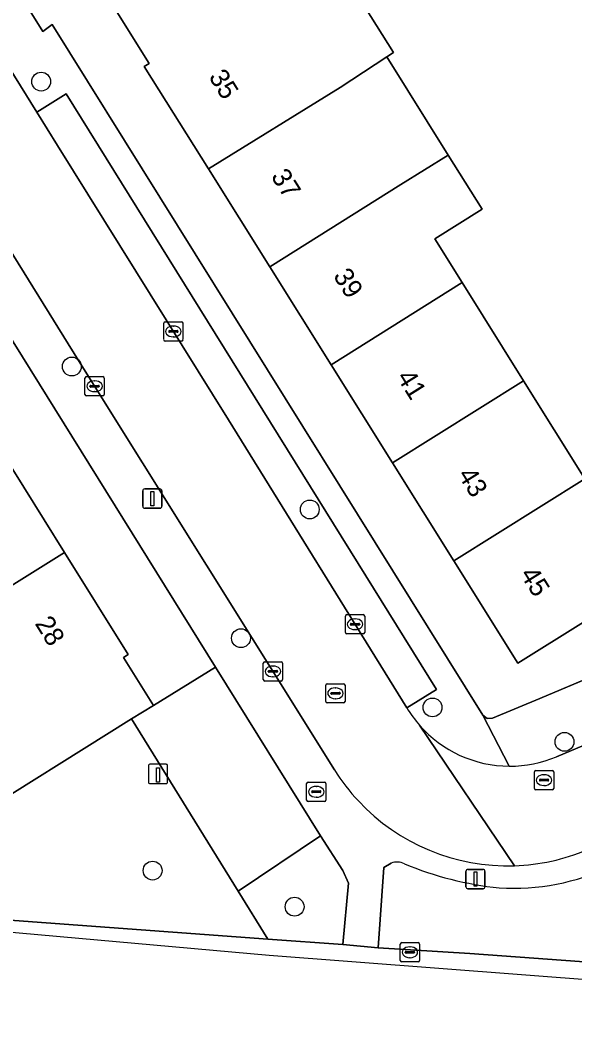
# Model space of a CAD drawing. Extents: x 157767 to 159172, y 387839 to 389425.
# Drawn here: x 158814.2 to 158842.9, y 388070.6 to 388123.1 of the extents above; entities that cross this region are included whole.
import ezdxf

# ---------------------------------------------------------------- set-up
doc = ezdxf.new("R2010")
doc.units = 0
for name, color, linetype in [('IMGEO_Boom', 7, 'Continuous'), ('IMGEO_Brandkraan', 7, 'Continuous'), ('IMGEO_Erf', 7, 'Continuous'), ('IMGEO_Fietspad_gesloten', 7, 'Continuous'), ('IMGEO_Groenvoorziening', 7, 'Continuous'), ('IMGEO_Kolk', 7, 'Continuous'), ('IMGEO_Laadpaal', 7, 'Continuous'), ('IMGEO_Lichtmast', 7, 'Continuous'), ('IMGEO_Muur', 7, 'Continuous'), ('IMGEO_Pand', 7, 'Continuous'), ('IMGEO_Pand_nummerreeks', 7, 'Continuous'), ('IMGEO_Parkeervlak_open', 7, 'Continuous'), ('IMGEO_Rijbaan_lokaal_open', 7, 'Continuous'), ('IMGEO_Rioolput', 7, 'Continuous'), ('IMGEO_Voetpad_open', 7, 'Continuous')]:
    doc.layers.add(name, color=color, linetype=linetype)

msp = doc.modelspace()

# ---------------------------------------------------------------- linework, layer by layer
at = {"layer": 'IMGEO_Boom'}
for centre in [(158815.248, 388119.936), (158816.84, 388105.155), (158829.184, 388097.743), (158825.616, 388091.064), (158835.554, 388087.472), (158842.399, 388085.688), (158821.031, 388079.008), (158828.397, 388077.136)]:
    msp.add_circle(centre, 0.489, dxfattribs=at)
at = {"layer": 'IMGEO_Brandkraan'}
for p, q in [((158829.022, 388082.669), (158829.022, 388083.521)), ((158829.097, 388083.595), (158829.949, 388083.595)), ((158829.324, 388083.138), (158829.722, 388083.138)), ((158829.51, 388083.375), (158829.535, 388083.375)), ((158830.023, 388083.521), (158830.023, 388082.669)), ((158829.949, 388082.595), (158829.097, 388082.595)), ((158829.281, 388083.089), (158829.281, 388083.101)), ((158829.719, 388083.052), (158829.321, 388083.052)), ((158829.533, 388082.815), (158829.508, 388082.815)), ((158829.765, 388083.101), (158829.765, 388083.089))]:
    msp.add_line(p, q, dxfattribs=at)
for points in [[(158829.022, 388082.669), (158829.022, 388083.521)], [(158829.097, 388083.595), (158829.949, 388083.595)], [(158830.023, 388083.521), (158830.023, 388082.669)], [(158829.949, 388082.595), (158829.097, 388082.595)]]:
    msp.add_lwpolyline(points, dxfattribs=at)
for centre, radius, start, end in [((158829.099, 388083.519), 0.0765, 91.552, 178.448), ((158829.099, 388083.519), 0.0765, 91.552, 178.448), ((158829.321, 388083.098), 0.0403, 85.8775, 175.7526), ((158829.726, 388083.1), 0.0386, 1.7309, 96.639), ((158829.947, 388083.519), 0.0765, 1.552, 88.448), ((158829.947, 388083.519), 0.0765, 1.552, 88.448), ((158829.099, 388082.671), 0.0765, 181.552, 268.448), ((158829.099, 388082.671), 0.0765, 181.552, 268.448), ((158829.318, 388083.088), 0.0366, 178.938, 274.7102), ((158829.722, 388083.095), 0.043, 264.8664, 352.4533), ((158829.947, 388082.671), 0.0765, 271.552, 358.448), ((158829.947, 388082.671), 0.0765, 271.552, 358.448)]:
    msp.add_arc(centre, radius, start, end, dxfattribs=at)
for centre, major_axis, ratio, start_param, end_param in [((158829.509, 388083.095), (-0.387, 0.002), 0.722429, 4.712389, 7.853982), ((158829.534, 388083.095), (-0.39, 0.002), 0.717154, 1.570796, 4.712389)]:
    msp.add_ellipse(centre, major_axis=major_axis, ratio=ratio, start_param=start_param, end_param=end_param, dxfattribs=at)
at = {"layer": 'IMGEO_Erf'}
for points in [[(158796.703, 388152.407), (158815.34, 388122.545), (158815.82, 388122.894), (158838.163, 388087.077), (158838.386, 388086.903), (158838.669, 388086.916), (158841.12, 388087.942), (158857.731, 388094.946), (158857.617, 388098.587), (158853.296, 388105.489), (158854.451, 388106.212), (158853.005, 388108.509), (158851.267, 388111.298), (158850.54, 388110.843), (158847.142, 388115.795), (158848.089, 388116.388), (158846.602, 388118.762), (158844.905, 388121.472), (158843.495, 388123.724), (158846.857, 388125.829), (158845.091, 388128.806)], [(158830.214, 388126.744), (158833.526, 388121.455), (158833.174, 388121.224), (158836.367, 388116.128), (158838.126, 388113.317), (158835.673, 388111.781), (158837.097, 388109.507), (158840.28, 388104.421), (158843.463, 388099.335)], [(158846.787, 388094.024), (158839.98, 388089.763), (158836.656, 388095.074), (158833.473, 388100.16), (158830.29, 388105.246), (158827.107, 388110.332), (158823.923, 388115.418), (158820.601, 388120.726), (158820.855, 388120.885), (158818.565, 388124.545)], [(158813.293, 388100.596), (158816.467, 388095.505), (158819.764, 388090.217), (158819.518, 388090.064), (158821.069, 388087.578), (158824.287, 388089.555), (158802.888, 388123.958)]]:
    msp.add_lwpolyline(points, dxfattribs=at)
at = {"layer": 'IMGEO_Fietspad_gesloten'}
msp.add_lwpolyline([(158912.617, 388068.11), (158912.697, 388069.104), (158906.032, 388069.601), (158869.593, 388072.318), (158844.841, 388074.164), (158837.494, 388074.712), (158832.725, 388074.997), (158830.906, 388075.166), (158827, 388075.453), (158812.197, 388076.541), (158812.157, 388075.952), (158827.073, 388074.615), (158897.053, 388069.263), (158912.617, 388068.11)], dxfattribs=at)
at = {"layer": 'IMGEO_Groenvoorziening'}
for points in [[(158827, 388075.453), (158825.467, 388077.933), (158819.938, 388086.872), (158811.253, 388081.454), (158804.72, 388077.107), (158812.197, 388076.541)], [(158830.906, 388075.166), (158831.2, 388078.351), (158830.907, 388079.011), (158829.737, 388080.803), (158825.467, 388077.933), (158827, 388075.453)]]:
    msp.add_lwpolyline(points, close=True, dxfattribs=at)
msp.add_lwpolyline([(158833.412, 388079.391), (158833.021, 388079.165), (158832.725, 388074.997), (158837.494, 388074.712), (158844.841, 388074.164), (158845.227, 388079.403), (158844.827, 388079.234)], dxfattribs=at)
for centre, radius, start, end in [((158833.722, 388078.669), 0.785, 61.719, 113.2435), ((158840.9, 388095.807), 17.799, 247.5187, 263.9048), ((158839.729, 388089.995), 11.907, 266.54, 295.3516)]:
    msp.add_arc(centre, radius, start, end, dxfattribs=at)
at = {"layer": 'IMGEO_Kolk'}
for p, q in [((158821.606, 388106.55), (158821.606, 388107.402)), ((158821.681, 388107.476), (158822.533, 388107.476)), ((158822.094, 388107.256), (158822.119, 388107.256)), ((158822.607, 388107.402), (158822.607, 388106.55)), ((158821.865, 388106.97), (158821.865, 388106.982)), ((158822.303, 388106.933), (158821.905, 388106.933)), ((158821.908, 388107.019), (158822.306, 388107.019)), ((158822.349, 388106.982), (158822.349, 388106.97)), ((158822.533, 388106.476), (158821.681, 388106.476)), ((158822.117, 388106.696), (158822.092, 388106.696)), ((158817.597, 388104.633), (158818.449, 388104.633)), ((158817.522, 388103.707), (158817.522, 388104.559)), ((158817.781, 388104.127), (158817.781, 388104.139)), ((158817.824, 388104.176), (158818.222, 388104.176)), ((158818.01, 388104.413), (158818.035, 388104.413)), ((158818.265, 388104.139), (158818.265, 388104.127)), ((158818.523, 388104.559), (158818.523, 388103.707)), ((158818.449, 388103.633), (158817.597, 388103.633)), ((158818.219, 388104.09), (158817.821, 388104.09)), ((158818.033, 388103.853), (158818.008, 388103.853)), ((158831.033, 388091.362), (158831.033, 388092.214)), ((158831.108, 388092.288), (158831.96, 388092.288)), ((158831.521, 388092.068), (158831.546, 388092.068)), ((158832.034, 388092.214), (158832.034, 388091.362)), ((158831.292, 388091.782), (158831.292, 388091.794)), ((158831.73, 388091.745), (158831.332, 388091.745)), ((158831.335, 388091.831), (158831.733, 388091.831)), ((158831.544, 388091.508), (158831.519, 388091.508)), ((158831.776, 388091.794), (158831.776, 388091.782)), ((158831.96, 388091.288), (158831.108, 388091.288)), ((158826.773, 388088.915), (158826.773, 388089.767)), ((158826.848, 388089.841), (158827.7, 388089.841)), ((158827.261, 388089.621), (158827.286, 388089.621)), ((158827.774, 388089.767), (158827.774, 388088.915)), ((158827.032, 388089.335), (158827.032, 388089.347)), ((158827.47, 388089.298), (158827.072, 388089.298)), ((158827.075, 388089.384), (158827.473, 388089.384)), ((158827.284, 388089.061), (158827.259, 388089.061)), ((158827.516, 388089.347), (158827.516, 388089.335)), ((158827.7, 388088.841), (158826.848, 388088.841)), ((158833.955, 388075.27), (158834.807, 388075.27)), ((158833.88, 388074.344), (158833.88, 388075.196)), ((158834.139, 388074.764), (158834.139, 388074.776)), ((158834.577, 388074.727), (158834.179, 388074.727)), ((158834.182, 388074.813), (158834.58, 388074.813)), ((158834.368, 388075.05), (158834.393, 388075.05)), ((158834.623, 388074.776), (158834.623, 388074.764)), ((158834.881, 388075.196), (158834.881, 388074.344)), ((158834.807, 388074.27), (158833.955, 388074.27)), ((158834.391, 388074.49), (158834.366, 388074.49))]:
    msp.add_line(p, q, dxfattribs=at)
for points in [[(158821.606, 388106.55), (158821.606, 388107.402)], [(158821.681, 388107.476), (158822.533, 388107.476)], [(158822.607, 388107.402), (158822.607, 388106.55)], [(158822.533, 388106.476), (158821.681, 388106.476)], [(158817.597, 388104.633), (158818.449, 388104.633)], [(158817.522, 388103.707), (158817.522, 388104.559)], [(158818.523, 388104.559), (158818.523, 388103.707)], [(158818.449, 388103.633), (158817.597, 388103.633)], [(158831.033, 388091.362), (158831.033, 388092.214)], [(158831.108, 388092.288), (158831.96, 388092.288)], [(158832.034, 388092.214), (158832.034, 388091.362)], [(158831.96, 388091.288), (158831.108, 388091.288)], [(158826.773, 388088.915), (158826.773, 388089.767)], [(158826.848, 388089.841), (158827.7, 388089.841)], [(158827.774, 388089.767), (158827.774, 388088.915)], [(158827.7, 388088.841), (158826.848, 388088.841)], [(158833.955, 388075.27), (158834.807, 388075.27)], [(158833.88, 388074.344), (158833.88, 388075.196)], [(158834.881, 388075.196), (158834.881, 388074.344)], [(158834.807, 388074.27), (158833.955, 388074.27)]]:
    msp.add_lwpolyline(points, dxfattribs=at)
for centre, radius, start, end in [((158821.683, 388107.4), 0.0765, 91.552, 178.448), ((158821.683, 388107.4), 0.0765, 91.552, 178.448), ((158822.531, 388107.4), 0.0765, 1.552, 88.448), ((158822.531, 388107.4), 0.0765, 1.552, 88.448), ((158821.905, 388106.979), 0.0403, 85.8775, 175.7526), ((158821.902, 388106.969), 0.0366, 178.938, 274.7102), ((158822.306, 388106.976), 0.043, 264.8664, 352.4533), ((158822.31, 388106.981), 0.0386, 1.7309, 96.639), ((158821.683, 388106.552), 0.0765, 181.552, 268.448), ((158821.683, 388106.552), 0.0765, 181.552, 268.448), ((158822.531, 388106.552), 0.0765, 271.552, 358.448), ((158822.531, 388106.552), 0.0765, 271.552, 358.448), ((158817.599, 388104.557), 0.0765, 91.552, 178.448), ((158817.599, 388104.557), 0.0765, 91.552, 178.448), ((158818.447, 388104.557), 0.0765, 1.552, 88.448), ((158818.447, 388104.557), 0.0765, 1.552, 88.448), ((158817.821, 388104.136), 0.0403, 85.8775, 175.7526), ((158817.818, 388104.126), 0.0366, 178.938, 274.7102), ((158818.222, 388104.133), 0.043, 264.8664, 352.4533), ((158818.226, 388104.138), 0.0386, 1.7309, 96.639), ((158817.599, 388103.709), 0.0765, 181.552, 268.448), ((158817.599, 388103.709), 0.0765, 181.552, 268.448), ((158818.447, 388103.709), 0.0765, 271.552, 358.448), ((158818.447, 388103.709), 0.0765, 271.552, 358.448), ((158831.11, 388092.212), 0.0765, 91.552, 178.448), ((158831.11, 388092.212), 0.0765, 91.552, 178.448), ((158831.958, 388092.212), 0.0765, 1.552, 88.448), ((158831.958, 388092.212), 0.0765, 1.552, 88.448), ((158831.332, 388091.791), 0.0403, 85.8775, 175.7526), ((158831.329, 388091.781), 0.0366, 178.938, 274.7102), ((158831.733, 388091.788), 0.043, 264.8664, 352.4533), ((158831.737, 388091.793), 0.0386, 1.7309, 96.639), ((158831.11, 388091.364), 0.0765, 181.552, 268.448), ((158831.11, 388091.364), 0.0765, 181.552, 268.448), ((158831.958, 388091.364), 0.0765, 271.552, 358.448), ((158831.958, 388091.364), 0.0765, 271.552, 358.448), ((158826.85, 388089.765), 0.0765, 91.552, 178.448), ((158826.85, 388089.765), 0.0765, 91.552, 178.448), ((158827.698, 388089.765), 0.0765, 1.552, 88.448), ((158827.698, 388089.765), 0.0765, 1.552, 88.448), ((158826.85, 388088.917), 0.0765, 181.552, 268.448), ((158826.85, 388088.917), 0.0765, 181.552, 268.448), ((158827.072, 388089.344), 0.0403, 85.8775, 175.7526), ((158827.069, 388089.334), 0.0366, 178.938, 274.7102), ((158827.473, 388089.341), 0.043, 264.8664, 352.4533), ((158827.477, 388089.346), 0.0386, 1.7309, 96.639), ((158827.698, 388088.917), 0.0765, 271.552, 358.448), ((158827.698, 388088.917), 0.0765, 271.552, 358.448), ((158833.957, 388075.194), 0.0765, 91.552, 178.448), ((158833.957, 388075.194), 0.0765, 91.552, 178.448), ((158834.805, 388075.194), 0.0765, 1.552, 88.448), ((158834.805, 388075.194), 0.0765, 1.552, 88.448), ((158834.179, 388074.773), 0.0403, 85.8775, 175.7526), ((158834.176, 388074.763), 0.0366, 178.938, 274.7102), ((158834.58, 388074.77), 0.043, 264.8664, 352.4533), ((158834.584, 388074.775), 0.0386, 1.7309, 96.639), ((158833.957, 388074.346), 0.0765, 181.552, 268.448), ((158833.957, 388074.346), 0.0765, 181.552, 268.448), ((158834.805, 388074.346), 0.0765, 271.552, 358.448), ((158834.805, 388074.346), 0.0765, 271.552, 358.448)]:
    msp.add_arc(centre, radius, start, end, dxfattribs=at)
for centre, major_axis, ratio, start_param, end_param in [((158822.093, 388106.976), (-0.387, 0.002), 0.722429, 4.712389, 7.853982), ((158822.118, 388106.976), (-0.39, 0.002), 0.717154, 1.570796, 4.712389), ((158818.009, 388104.133), (-0.387, 0.002), 0.722429, 4.712389, 7.853982), ((158818.034, 388104.133), (-0.39, 0.002), 0.717154, 1.570796, 4.712389), ((158831.52, 388091.788), (-0.387, 0.002), 0.722429, 4.712389, 7.853982), ((158831.545, 388091.788), (-0.39, 0.002), 0.717154, 1.570796, 4.712389), ((158827.26, 388089.341), (-0.387, 0.002), 0.722429, 4.712389, 7.853982), ((158827.285, 388089.341), (-0.39, 0.002), 0.717154, 1.570796, 4.712389), ((158834.367, 388074.77), (-0.387, 0.002), 0.722429, 4.712389, 7.853982), ((158834.392, 388074.77), (-0.39, 0.002), 0.717154, 1.570796, 4.712389)]:
    msp.add_ellipse(centre, major_axis=major_axis, ratio=ratio, start_param=start_param, end_param=end_param, dxfattribs=at)
at = {"layer": 'IMGEO_Laadpaal'}
for p, q in [((158820.811, 388084.439), (158820.811, 388083.598)), ((158820.811, 388084.439), (158820.811, 388083.598)), ((158821.727, 388084.523), (158820.886, 388084.523)), ((158821.727, 388084.523), (158820.886, 388084.523)), ((158821.811, 388083.607), (158821.811, 388084.448)), ((158821.811, 388083.607), (158821.811, 388084.448)), ((158820.895, 388083.523), (158821.736, 388083.523)), ((158820.895, 388083.523), (158821.736, 388083.523))]:
    msp.add_line(p, q, dxfattribs=at)
msp.add_lwpolyline([(158821.226, 388084.336), (158821.386, 388084.336), (158821.386, 388083.603), (158821.226, 388083.603), (158821.226, 388084.336)], dxfattribs=at)
for centre, start, end in [((158820.889, 388084.445), 92.4484, 184.2845), ((158820.889, 388084.445), 92.4484, 184.2845), ((158821.733, 388084.445), 2.4484, 94.2845), ((158821.733, 388084.445), 2.4484, 94.2845), ((158820.889, 388083.601), 182.4484, 274.2845), ((158820.889, 388083.601), 182.4484, 274.2845), ((158821.733, 388083.601), 272.4484, 4.2845), ((158821.733, 388083.601), 272.4484, 4.2845)]:
    msp.add_arc(centre, 0.0779, start, end, dxfattribs=at)
at = {"layer": 'IMGEO_Lichtmast'}
for p, q in [((158820.52, 388097.906), (158820.52, 388098.706)), ((158820.52, 388098.706), (158820.52, 388097.906)), ((158820.62, 388098.806), (158821.41, 388098.806)), ((158821.41, 388098.806), (158820.62, 388098.806)), ((158821.51, 388098.706), (158821.51, 388097.906)), ((158821.51, 388097.906), (158821.51, 388098.706)), ((158821.41, 388097.806), (158820.62, 388097.806)), ((158820.62, 388097.806), (158821.41, 388097.806)), ((158837.285, 388078.168), (158837.285, 388078.968)), ((158837.285, 388078.968), (158837.285, 388078.168)), ((158837.385, 388079.068), (158838.175, 388079.068)), ((158838.175, 388079.068), (158837.385, 388079.068)), ((158838.275, 388078.968), (158838.275, 388078.168)), ((158838.275, 388078.168), (158838.275, 388078.968)), ((158838.175, 388078.068), (158837.385, 388078.068)), ((158837.385, 388078.068), (158838.175, 388078.068))]:
    msp.add_line(p, q, dxfattribs=at)
for points in [[(158820.94, 388098.681), (158821.09, 388098.681), (158821.09, 388097.931), (158820.94, 388097.931), (158820.94, 388098.681)], [(158837.705, 388078.943), (158837.855, 388078.943), (158837.855, 388078.193), (158837.705, 388078.193), (158837.705, 388078.943)]]:
    msp.add_lwpolyline(points, dxfattribs=at)
for centre, start, end in [((158820.62, 388098.706), 90, 180), ((158820.62, 388098.706), 90, 180), ((158821.41, 388098.706), 0, 90), ((158821.41, 388098.706), 360, 90), ((158820.62, 388097.906), 180, 270), ((158820.62, 388097.906), 180, 270), ((158821.41, 388097.906), 270, 0), ((158821.41, 388097.906), 270, 0), ((158837.385, 388078.968), 90, 180), ((158837.385, 388078.968), 90, 180), ((158838.175, 388078.968), 0, 90), ((158838.175, 388078.968), 360, 90), ((158837.385, 388078.168), 180, 270), ((158837.385, 388078.168), 180, 270), ((158838.175, 388078.168), 270, 0), ((158838.175, 388078.168), 270, 0)]:
    msp.add_arc(centre, 0.1, start, end, dxfattribs=at)
at = {"layer": 'IMGEO_Muur'}
msp.add_lwpolyline([(158863.365, 388101.383), (158865.385, 388098.174), (158841.12, 388087.942)], dxfattribs=at)
at = {"layer": 'IMGEO_Pand'}
for points in [[(158830.214, 388126.744), (158827.962, 388130.34), (158823.86, 388127.771), (158818.565, 388124.545), (158820.855, 388120.885), (158820.601, 388120.726), (158823.923, 388115.418), (158830.756, 388119.638), (158833.174, 388121.224), (158833.526, 388121.455)], [(158836.367, 388116.128), (158833.174, 388121.224), (158830.756, 388119.638), (158823.923, 388115.418), (158827.107, 388110.332), (158833.914, 388114.593)], [(158827.107, 388110.332), (158830.29, 388105.246), (158837.097, 388109.507), (158835.673, 388111.781), (158838.126, 388113.317), (158836.367, 388116.128), (158833.914, 388114.593)], [(158840.28, 388104.421), (158837.097, 388109.507), (158830.29, 388105.246), (158833.473, 388100.16)], [(158840.28, 388104.421), (158833.473, 388100.16), (158836.656, 388095.074), (158843.463, 388099.335)], [(158816.467, 388095.505), (158813.293, 388100.596), (158806.453, 388096.333), (158808.074, 388093.733), (158804.848, 388091.72), (158806.402, 388089.23)], [(158836.656, 388095.074), (158839.98, 388089.763), (158846.787, 388094.024), (158844.134, 388098.263), (158843.463, 388099.335)], [(158816.467, 388095.505), (158806.402, 388089.23), (158811.253, 388081.454), (158819.938, 388086.872), (158821.069, 388087.578), (158819.518, 388090.064), (158819.764, 388090.217)]]:
    msp.add_lwpolyline(points, close=True, dxfattribs=at)
at = {"layer": 'IMGEO_Parkeervlak_open'}
for points in [[(158815.023, 388118.36), (158816.098, 388116.619), (158824.967, 388102.392), (158834.222, 388087.449), (158835.753, 388088.397), (158816.553, 388119.31)], [(158819.938, 388086.872), (158825.467, 388077.933), (158829.737, 388080.803), (158824.287, 388089.555), (158821.069, 388087.578)]]:
    msp.add_lwpolyline(points, close=True, dxfattribs=at)
at = {"layer": 'IMGEO_Rijbaan_lokaal_open'}
for points in [[(158789.767, 388149.492), (158793.644, 388143.212), (158803.979, 388126.769), (158817.182, 388105.476), (158830.47, 388084.228)], [(158834.222, 388087.449), (158824.967, 388102.392), (158816.098, 388116.619), (158815.023, 388118.36), (158809.393, 388127.432), (158807.52, 388130.453), (158799.491, 388143.337)], [(158953.438, 388131.723), (158942.555, 388127.219), (158929.482, 388121.771), (158908.943, 388113.158), (158897.252, 388108.195), (158891.48, 388105.745), (158883.253, 388102.33), (158873.768, 388098.392), (158867.612, 388095.766), (158855.826, 388090.739), (158841.985, 388084.913)], [(158834.878, 388086.549), (158839.802, 388079.259)], [(158839.802, 388079.259), (158834.878, 388086.549)]]:
    msp.add_lwpolyline(points, dxfattribs=at)
for centre, radius, start, end in [((158839.552, 388090.645), 6.215, 210.9472, 221.2286), ((158839.565, 388090.655), 6.232, 221.2222, 269.7139), ((158839.568, 388090.641), 6.217, 269.6873, 292.8786), ((158839.414, 388089.819), 10.548, 212.0115, 223.0499), ((158839.449, 388089.842), 10.589, 223.0098, 271.9114), ((158839.454, 388089.828), 10.575, 271.8859, 292.9174)]:
    msp.add_arc(centre, radius, start, end, dxfattribs=at)
at = {"layer": 'IMGEO_Rioolput'}
for p, q in [((158830.015, 388087.778), (158830.015, 388088.63)), ((158830.09, 388088.704), (158830.942, 388088.704)), ((158830.503, 388088.484), (158830.528, 388088.484)), ((158831.016, 388088.63), (158831.016, 388087.778)), ((158830.274, 388088.198), (158830.274, 388088.21)), ((158830.712, 388088.161), (158830.314, 388088.161)), ((158830.317, 388088.247), (158830.715, 388088.247)), ((158830.526, 388087.924), (158830.501, 388087.924)), ((158830.758, 388088.21), (158830.758, 388088.198)), ((158830.942, 388087.704), (158830.09, 388087.704)), ((158840.912, 388084.2), (158841.764, 388084.2)), ((158840.837, 388083.274), (158840.837, 388084.126)), ((158841.096, 388083.694), (158841.096, 388083.706)), ((158841.534, 388083.657), (158841.136, 388083.657)), ((158841.139, 388083.743), (158841.537, 388083.743)), ((158841.325, 388083.98), (158841.35, 388083.98)), ((158841.58, 388083.706), (158841.58, 388083.694)), ((158841.838, 388084.126), (158841.838, 388083.274)), ((158841.764, 388083.2), (158840.912, 388083.2)), ((158841.348, 388083.42), (158841.323, 388083.42))]:
    msp.add_line(p, q, dxfattribs=at)
for points in [[(158830.015, 388087.778), (158830.015, 388088.63)], [(158830.09, 388088.704), (158830.942, 388088.704)], [(158831.016, 388088.63), (158831.016, 388087.778)], [(158830.942, 388087.704), (158830.09, 388087.704)], [(158840.912, 388084.2), (158841.764, 388084.2)], [(158840.837, 388083.274), (158840.837, 388084.126)], [(158841.838, 388084.126), (158841.838, 388083.274)], [(158841.764, 388083.2), (158840.912, 388083.2)]]:
    msp.add_lwpolyline(points, dxfattribs=at)
for centre, radius, start, end in [((158830.092, 388088.628), 0.0765, 91.552, 178.448), ((158830.092, 388088.628), 0.0765, 91.552, 178.448), ((158830.94, 388088.628), 0.0765, 1.552, 88.448), ((158830.94, 388088.628), 0.0765, 1.552, 88.448), ((158830.314, 388088.207), 0.0403, 85.8775, 175.7526), ((158830.311, 388088.197), 0.0366, 178.938, 274.7102), ((158830.715, 388088.204), 0.043, 264.8664, 352.4533), ((158830.719, 388088.209), 0.0386, 1.7309, 96.639), ((158830.092, 388087.78), 0.0765, 181.552, 268.448), ((158830.092, 388087.78), 0.0765, 181.552, 268.448), ((158830.94, 388087.78), 0.0765, 271.552, 358.448), ((158830.94, 388087.78), 0.0765, 271.552, 358.448), ((158840.914, 388084.124), 0.0765, 91.552, 178.448), ((158840.914, 388084.124), 0.0765, 91.552, 178.448), ((158841.762, 388084.124), 0.0765, 1.552, 88.448), ((158841.762, 388084.124), 0.0765, 1.552, 88.448), ((158841.136, 388083.703), 0.0403, 85.8775, 175.7526), ((158841.133, 388083.693), 0.0366, 178.938, 274.7102), ((158841.537, 388083.7), 0.043, 264.8664, 352.4533), ((158841.541, 388083.705), 0.0386, 1.7309, 96.639), ((158840.914, 388083.276), 0.0765, 181.552, 268.448), ((158840.914, 388083.276), 0.0765, 181.552, 268.448), ((158841.762, 388083.276), 0.0765, 271.552, 358.448), ((158841.762, 388083.276), 0.0765, 271.552, 358.448)]:
    msp.add_arc(centre, radius, start, end, dxfattribs=at)
for centre, major_axis, ratio, start_param, end_param in [((158830.502, 388088.204), (-0.387, 0.002), 0.722429, 4.712389, 7.853982), ((158830.527, 388088.204), (-0.39, 0.002), 0.717154, 1.570796, 4.712389), ((158841.324, 388083.7), (-0.387, 0.002), 0.722429, 4.712389, 7.853982), ((158841.349, 388083.7), (-0.39, 0.002), 0.717154, 1.570796, 4.712389)]:
    msp.add_ellipse(centre, major_axis=major_axis, ratio=ratio, start_param=start_param, end_param=end_param, dxfattribs=at)
at = {"layer": 'IMGEO_Voetpad_open'}
for points in [[(158775.388, 388168.17), (158800.661, 388127.538), (158802.888, 388123.958), (158824.287, 388089.555), (158829.737, 388080.803), (158830.907, 388079.011), (158831.2, 388078.351), (158830.906, 388075.166), (158832.725, 388074.997), (158833.021, 388079.165), (158833.412, 388079.391)], [(158839.534, 388084.424), (158838.163, 388087.077), (158815.82, 388122.894), (158815.34, 388122.545), (158796.703, 388152.407)], [(158795.106, 388150.146), (158795.173, 388150.042), (158796.738, 388151.05), (158810.976, 388128.413), (158809.393, 388127.432), (158815.023, 388118.36), (158816.553, 388119.31), (158835.753, 388088.397), (158834.222, 388087.449)], [(158830.47, 388084.228), (158817.182, 388105.476), (158803.979, 388126.769), (158793.644, 388143.212), (158789.767, 388149.492)], [(158841.985, 388084.913), (158855.826, 388090.739), (158855.12, 388092.395), (158866.905, 388097.424), (158867.612, 388095.766), (158873.768, 388098.392)], [(158857.731, 388094.946), (158841.12, 388087.942), (158838.669, 388086.916), (158838.386, 388086.903), (158838.163, 388087.077), (158839.534, 388084.424)]]:
    msp.add_lwpolyline(points, dxfattribs=at)
for centre, radius, start, end in [((158839.552, 388090.645), 6.215, 210.9472, 221.2286), ((158839.565, 388090.655), 6.232, 221.2222, 269.7139), ((158839.568, 388090.641), 6.217, 269.6873, 292.8786), ((158839.414, 388089.819), 10.548, 212.0115, 223.0499), ((158839.449, 388089.842), 10.589, 223.0098, 271.9114), ((158839.454, 388089.828), 10.575, 271.8859, 292.9174), ((158833.722, 388078.669), 0.785, 61.719, 113.2435), ((158840.9, 388095.807), 17.799, 247.5187, 263.9048), ((158839.729, 388089.995), 11.907, 266.54, 295.3516)]:
    msp.add_arc(centre, radius, start, end, dxfattribs=at)

# ---------------------------------------------------------------- texts
at = {"layer": 'IMGEO_Pand_nummerreeks'}
for s, rotation, p in [('35', 302.0396, (158823.914, 388120.183)), ('37', 302.0396, (158827.144, 388115.023)), ('39', 302.0415, (158830.374, 388109.862)), ('41', 302.0415, (158833.664, 388104.606)), ('43', 302.0415, (158836.833, 388099.541)), ('45', 302.0415, (158840.063, 388094.381)), ('28', 301.943, (158814.897, 388091.824))]:
    msp.add_text(s, height=1, rotation=rotation, dxfattribs=at).set_placement(p)

doc.saveas('drawing.dxf')
